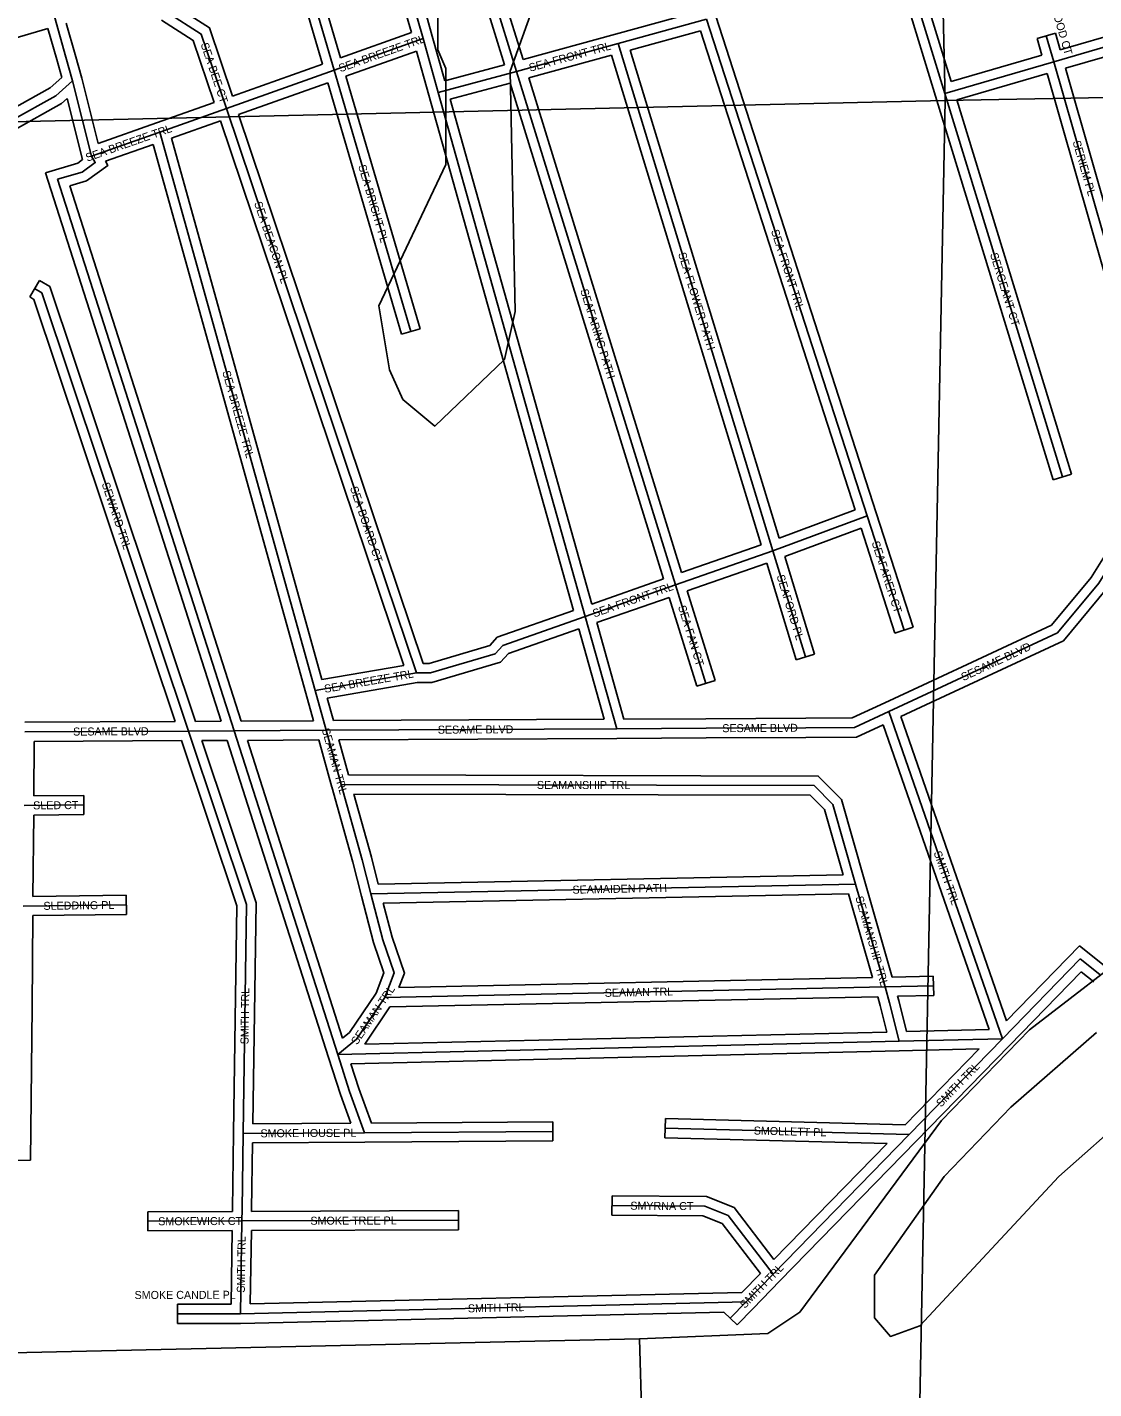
# Model space of a CAD drawing. Extents: x 457167 to 656239, y 1787309 to 1969297.
# Drawn here: x 598515 to 601845, y 1847016 to 1851270 of the extents above; entities that cross this region are included whole.
import ezdxf

# ---------------------------------------------------------------- set-up
doc = ezdxf.new("R2010")
doc.units = 0
for name, color, linetype in [('Level 1', 7, 'Continuous'), ('Level 31', 7, 'Continuous'), ('Level 32', 7, 'Continuous'), ('Level 34', 7, 'Continuous'), ('Level 5', 7, 'Continuous'), ('Level 7', 7, 'Continuous')]:
    doc.layers.add(name, color=color, linetype=linetype)

msp = doc.modelspace()

# ---------------------------------------------------------------- linework, layer by layer
at = {"layer": 'Level 1'}
for p, q in [((601380.825, 1851041.752), (601139.481, 1861606.653)), ((606680.326, 1851133.213), (601380.825, 1851041.752)), ((601380.825, 1851041.752), (596009.089, 1850918.673)), ((601278.165, 1845725.611), (601380.825, 1851041.752))]:
    msp.add_line(p, q, dxfattribs=at)
at = {"layer": 'Level 31'}
for p, q in [((601100.996, 1851974.422), (601379.802, 1851063.482)), ((599950.618, 1851431.062), (600042.81, 1851132.383)), ((599750.714, 1851234.641), (599712.715, 1851369.606)), ((600636.15, 1851295.853), (600359.385, 1851219.541)), ((600636.15, 1851295.853), (601137.175, 1849743.866)), ((601696.512, 1851243.741), (601719.952, 1851162.617)), ((601988.122, 1851241.133), (601719.952, 1851162.617)), ((599750.714, 1851234.641), (599473.276, 1851135.793)), ((599797.894, 1851066.209), (599750.714, 1851234.641)), ((600359.385, 1851219.541), (600042.81, 1851132.383)), ((600359.385, 1851219.541), (600843.16, 1849634.851)), ((601719.952, 1851162.617), (601379.802, 1851063.482)), ((601719.952, 1851162.617), (601904.93, 1850516.541)), ((599473.276, 1851135.793), (599136.59, 1851016.31)), ((599473.276, 1851135.793), (599712.398, 1850319.808)), ((600042.81, 1851132.383), (599797.894, 1851066.209)), ((600042.81, 1851132.383), (600538.64, 1849527.671)), ((598656.324, 1851103.23), (598715.494, 1850867.87)), ((600257.053, 1849429.185), (599797.894, 1851066.209)), ((601379.802, 1851063.482), (601747.027, 1849865.149)), ((599136.59, 1851016.31), (598928.272, 1850942.812)), ((599136.59, 1851016.31), (599411.68, 1850198.814)), ((598928.272, 1850942.812), (598715.494, 1850867.87)), ((598928.272, 1850942.812), (599413.338, 1849197.741)), ((598609.369, 1850795.308), (599160.994, 1849071.947)), ((599411.68, 1850198.814), (599729.883, 1849252.894)), ((600843.16, 1849634.851), (601137.175, 1849743.866)), ((601137.175, 1849743.866), (601252.535, 1849386.612)), ((600538.64, 1849527.671), (600843.16, 1849634.851)), ((600843.16, 1849634.851), (600944.546, 1849303.07)), ((600257.053, 1849429.185), (600538.64, 1849527.671)), ((600538.64, 1849527.671), (600633.692, 1849219.898)), ((599999.674, 1849339.029), (600257.053, 1849429.185)), ((600355.224, 1849078.499), (600257.053, 1849429.185)), ((601731.67, 1849377.909), (601323.557, 1849187.602)), ((599729.883, 1849252.894), (599413.338, 1849197.741)), ((599413.338, 1849197.741), (599447.852, 1849073.69)), ((601323.557, 1849187.602), (601204.722, 1849132.142)), ((601204.722, 1849132.142), (601559.802, 1848109.822)), ((599018.361, 1849071.438), (598507.05, 1849068.955)), ((599160.994, 1849071.947), (599018.361, 1849071.438)), ((599447.852, 1849073.69), (599160.994, 1849071.947)), ((599160.994, 1849071.947), (599484.198, 1848060.928)), ((600355.224, 1849078.499), (599447.852, 1849073.69)), ((599447.852, 1849073.69), (599495.032, 1848904.531)), ((600634.12, 1849079.9), (600355.224, 1849078.499)), ((600945.492, 1849081.619), (600634.12, 1849079.9)), ((598505.102, 1848838.781), (598691.673, 1848840.31)), ((599587.797, 1848562.942), (601101.41, 1848593.397)), ((601101.41, 1848593.397), (601193.265, 1848271.813)), ((598502.387, 1848524.246), (598823.955, 1848528.476)), ((601802.773, 1848359.643), (601559.802, 1848109.822)), ((601863.514, 1848311.191), (601802.773, 1848359.643)), ((599631.241, 1848238.882), (601193.265, 1848271.813)), ((601193.265, 1848271.813), (601344.501, 1848275.226)), ((599631.241, 1848238.882), (599543.171, 1848109.201)), ((599543.171, 1848109.201), (599484.198, 1848060.928)), ((601236.951, 1848101.934), (599484.198, 1848060.928)), ((601559.802, 1848109.822), (601236.951, 1848101.934)), ((601559.802, 1848109.822), (601268.679, 1847810.621)), ((599484.198, 1848060.928), (599521.272, 1847945.237)), ((599521.272, 1847945.237), (599568.197, 1847816.441)), ((599188.998, 1847814.111), (599185.452, 1847577.394)), ((599188.998, 1847814.111), (599568.197, 1847816.441)), ((599568.197, 1847816.441), (600155.94, 1847820.643)), ((601268.679, 1847810.621), (600506.496, 1847830.662)), ((601268.679, 1847810.621), (600843.625, 1847374.168)), ((599185.452, 1847577.394), (599185.078, 1847540.668)), ((599185.078, 1847540.668), (598890.886, 1847539.666)), ((599185.078, 1847540.668), (599180.495, 1847250.863)), ((599185.078, 1847540.668), (599861.334, 1847542.911)), ((600843.625, 1847374.168), (600759.441, 1847287.75)), ((599180.495, 1847250.863), (600759.441, 1847287.75)), ((600759.441, 1847287.75), (600709.697, 1847236.916)), ((599180.495, 1847250.863), (598983.73, 1847250.438))]:
    msp.add_line(p, q, dxfattribs=at)
for points in [[(599139.705, 1851802.835), (599251.383, 1851761.937), (599319.04, 1851661.836), (599473.276, 1851135.793)], [(598599.647, 1851303.313), (598635.745, 1851177.078), (598656.324, 1851103.23)], [(598950.178, 1851317.681), (599058.313, 1851248.789), (599136.59, 1851016.31)], [(598656.324, 1851103.23), (598603.723, 1851056.039), (598465.755, 1850979.163), (597159.605, 1850621.947)], [(598715.494, 1850867.87), (598727.24, 1850847.125), (598686.127, 1850817.735), (598609.369, 1850795.308)], [(598537.845, 1850453.607), (598560.428, 1850440.118), (599018.361, 1849071.438)], [(601731.67, 1849377.909), (601860.838, 1849533.716), (601904.557, 1849604.196), (601972.277, 1849759.731)], [(599729.883, 1849252.894), (599773.819, 1849252.827), (599976.075, 1849312.521), (599999.674, 1849339.029)], [(601204.722, 1849132.142), (601097.357, 1849082.485), (600945.492, 1849081.619)], [(599018.361, 1849071.438), (599199.325, 1848529.717), (599188.998, 1847814.111)], [(599495.032, 1848904.531), (599560.26, 1848669.163), (599587.797, 1848562.942)], [(599495.032, 1848904.531), (600971.968, 1848900.856), (601030.461, 1848842.225), (601101.41, 1848593.397)], [(599587.797, 1848562.942), (599625.147, 1848418.888), (599660.33, 1848315.563), (599631.241, 1848238.882)], [(601193.265, 1848271.813), (601207.2, 1848221.976), (601236.951, 1848101.934)], [(600843.625, 1847374.168), (600703.17, 1847557.646), (600629.985, 1847586.846), (600340.575, 1847588.734)]]:
    msp.add_lwpolyline(points, dxfattribs=at)
at = {"layer": 'Level 32'}
for p, q in [((601081.069, 1851937.021), (601351.115, 1851054.702)), ((601138.458, 1851954.526), (601399.825, 1851100.566)), ((599988.551, 1851409.883), (600062.894, 1851169.029)), ((599930.396, 1851394.852), (600004.975, 1851153.236)), ((599714.239, 1851253.493), (599683.838, 1851361.476)), ((599779.59, 1851242.771), (599749.9, 1851348.226)), ((600597.985, 1851316.449), (600351.411, 1851248.462)), ((600664.7, 1851305.07), (601165.725, 1849753.083)), ((597101.111, 1850837.24), (598579.083, 1851266.107)), ((599714.238, 1851253.492), (599493.127, 1851174.713)), ((599818.764, 1851102.924), (599779.601, 1851242.734)), ((600351.422, 1851248.466), (600062.895, 1851169.029)), ((600616.425, 1851259.296), (600397.079, 1851198.815)), ((600616.425, 1851259.295), (601099.795, 1849762.002)), ((601725.334, 1851252.068), (601667.69, 1851235.413)), ((601667.69, 1851235.413), (601682.822, 1851183.044)), ((601725.334, 1851252.068), (601740.415, 1851199.868)), ((601979.691, 1851269.924), (601740.415, 1851199.868)), ((599730.496, 1851195.59), (599510.032, 1851117.041)), ((599769.005, 1851058.116), (599730.496, 1851195.59)), ((600397.08, 1851198.815), (600862.563, 1849674.04)), ((601968.598, 1851204.156), (601757.001, 1851142.205)), ((599436.505, 1851154.577), (599155.292, 1851054.78)), ((600004.975, 1851153.236), (599818.764, 1851102.923)), ((600339.212, 1851182.871), (600080.608, 1851111.672)), ((600339.212, 1851182.871), (600806.068, 1849653.599)), ((601682.822, 1851183.044), (601399.825, 1851100.566)), ((598685.325, 1851110.914), (598736.565, 1850907.098)), ((599510.032, 1851117.041), (599741.187, 1850328.244)), ((600080.608, 1851111.672), (600558.096, 1849566.322)), ((601699.406, 1851125.38), (601417.397, 1851043.19)), ((601699.406, 1851125.381), (601876.089, 1850508.283)), ((601757.001, 1851142.204), (601925.644, 1850553.184)), ((599453.408, 1851096.907), (599174.435, 1850997.906)), ((599453.408, 1851096.908), (599683.608, 1850311.371)), ((600022.69, 1851095.871), (599834.958, 1851045.147)), ((600022.69, 1851095.87), (600501.44, 1849546.441)), ((598639.35, 1851047.697), (598687.387, 1850856.617)), ((599098.721, 1851034.761), (598918.29, 1850971.104)), ((600220.564, 1849448.191), (599769.008, 1851058.106)), ((600277.309, 1849468.051), (599834.959, 1851045.147)), ((601351.118, 1851054.692), (601718.343, 1849856.358)), ((601417.397, 1851043.19), (601775.711, 1849873.938)), ((599174.435, 1850997.906), (599440.113, 1850208.381)), ((598918.305, 1850971.109), (598736.565, 1850907.097)), ((599117.865, 1850977.889), (598964.681, 1850923.844)), ((599117.864, 1850977.889), (599383.245, 1850189.246)), ((598907.963, 1850903.851), (598759.253, 1850851.475)), ((598907.963, 1850903.851), (599384.433, 1849189.706)), ((598964.682, 1850923.844), (599434.963, 1849231.959)), ((598571.413, 1850815.472), (599119.938, 1849101.801)), ((598647.323, 1850775.142), (599182.847, 1849102.081)), ((598553.23, 1850479.363), (598522.461, 1850427.851)), ((599741.187, 1850328.244), (599683.608, 1850311.371)), ((599383.244, 1850189.248), (599690.305, 1849276.45)), ((599440.114, 1850208.379), (599751.454, 1849282.861)), ((601775.711, 1849873.938), (601718.343, 1849856.358)), ((600862.563, 1849674.04), (601099.795, 1849762.002)), ((601165.725, 1849753.086), (601281.084, 1849395.831)), ((600880.12, 1849616.556), (601118.248, 1849704.851)), ((601118.248, 1849704.851), (601223.986, 1849377.393)), ((600558.096, 1849566.323), (600806.068, 1849653.599)), ((600575.819, 1849508.951), (600823.611, 1849596.165)), ((600823.611, 1849596.165), (600915.855, 1849294.302)), ((600880.12, 1849616.556), (600973.237, 1849311.836)), ((600277.309, 1849468.051), (600501.44, 1849546.441)), ((600575.818, 1849508.951), (600662.356, 1849228.75)), ((600293.531, 1849410.161), (600519.16, 1849489.075)), ((600519.161, 1849489.075), (600605.028, 1849211.045)), ((599982.428, 1849364.776), (600220.563, 1849448.191)), ((600377.946, 1849108.613), (600293.531, 1849410.161)), ((600016.919, 1849313.281), (600236.785, 1849390.298)), ((600315.729, 1849108.291), (600236.785, 1849390.297)), ((601281.084, 1849395.831), (601223.986, 1849377.393)), ((601712.878, 1849402.247), (601310.877, 1849214.791)), ((601750.462, 1849353.568), (601336.235, 1849160.411)), ((600973.237, 1849311.836), (600915.855, 1849294.302)), ((599690.305, 1849276.451), (599434.963, 1849231.96)), ((599732.454, 1849222.889), (599451.119, 1849173.87)), ((600662.356, 1849228.75), (600605.028, 1849211.045)), ((601310.869, 1849214.787), (601192.035, 1849159.328)), ((599384.435, 1849189.698), (599408.431, 1849103.451)), ((599451.118, 1849173.87), (599470.61, 1849103.811)), ((601336.244, 1849160.416), (601241.945, 1849116.406)), ((600315.73, 1849108.291), (599470.61, 1849103.811)), ((600633.969, 1849109.9), (600377.946, 1849108.613)), ((600945.326, 1849111.618), (600633.954, 1849109.9)), ((601241.945, 1849116.407), (601572.19, 1848165.589)), ((598976.756, 1849101.236), (598506.905, 1849098.955)), ((599119.938, 1849101.8), (599039.932, 1849101.515)), ((599408.431, 1849103.451), (599182.847, 1849102.081)), ((601187.25, 1849091.006), (601517.975, 1848138.809)), ((598536.799, 1849039.098), (598535.359, 1848869.03)), ((598996.787, 1849041.331), (598536.799, 1849039.098)), ((599139.113, 1849041.867), (599059.963, 1849041.586)), ((599139.113, 1849041.867), (599455.621, 1848051.792)), ((599425.111, 1849043.55), (599202, 1849042.194)), ((599202, 1849042.194), (599499.337, 1848112.09)), ((599425.111, 1849043.551), (599466.134, 1848896.471)), ((600355.382, 1849048.499), (599487.305, 1849043.897)), ((599487.305, 1849043.897), (599517.825, 1848934.474)), ((600634.27, 1849049.899), (600355.374, 1849048.499)), ((600945.657, 1849051.618), (600634.285, 1849049.899)), ((598535.359, 1848869.029), (598691.426, 1848870.308)), ((598691.426, 1848870.308), (598691.918, 1848810.31)), ((598534.845, 1848809.021), (598691.918, 1848810.31)), ((598534.846, 1848809.021), (598532.65, 1848554.646)), ((599610.888, 1848593.411), (601061.884, 1848622.607)), ((601130.256, 1848601.636), (601215.747, 1848302.328)), ((598532.65, 1848554.646), (598823.56, 1848558.472)), ((598823.56, 1848558.472), (598824.35, 1848498.477)), ((599626.368, 1848533.711), (601078.91, 1848562.937)), ((601078.909, 1848562.936), (601153.731, 1848300.986)), ((598532.131, 1848494.634), (598529.67, 1848209.088)), ((598532.132, 1848494.634), (598824.35, 1848498.477)), ((601800.225, 1848400.051), (601572.19, 1848165.588)), ((601882.221, 1848334.645), (601800.224, 1848400.051)), ((599675.061, 1848269.813), (601153.731, 1848300.986)), ((601215.747, 1848302.328), (601343.823, 1848305.218)), ((601343.823, 1848305.218), (601345.178, 1848245.233)), ((601805.32, 1848319.233), (601581.307, 1848088.906)), ((601844.805, 1848287.738), (601805.321, 1848319.233)), ((599604.441, 1848252.819), (599520.798, 1848129.656)), ((599647.358, 1848209.213), (601170.636, 1848241.327)), ((601232.558, 1848242.691), (601345.178, 1848245.233)), ((598529.67, 1848209.066), (598525.2, 1847730.783)), ((599647.358, 1848209.214), (599568.369, 1848092.906)), ((599520.798, 1848129.656), (599499.337, 1848112.09)), ((601198.827, 1848131.05), (599568.369, 1848092.906)), ((601517.975, 1848138.809), (601260.28, 1848132.513)), ((601581.303, 1848088.901), (601290.18, 1847789.699)), ((599455.628, 1848051.771), (599492.882, 1847935.519)), ((601237.653, 1848071.941), (599525.01, 1848031.873)), ((601487.014, 1848078.033), (601237.685, 1848071.942)), ((601487.014, 1848078.033), (601256.336, 1847840.955)), ((599525.01, 1848031.873), (599549.66, 1847954.953)), ((599492.882, 1847935.521), (599525.431, 1847846.179)), ((599549.66, 1847954.952), (599589.141, 1847846.591)), ((599219.437, 1847844.298), (599525.431, 1847846.179)), ((599589.14, 1847846.591), (600155.725, 1847850.643)), ((600155.725, 1847850.643), (600156.155, 1847790.642)), ((600505.707, 1847800.671), (600507.285, 1847860.652)), ((601256.336, 1847840.955), (600507.285, 1847860.652)), ((599159.001, 1847814.56), (599155.455, 1847577.843)), ((599568.411, 1847786.441), (600156.155, 1847790.642)), ((601199.35, 1847782.432), (600505.707, 1847800.671)), ((601290.171, 1847789.689), (600865.116, 1847353.236)), ((599218.554, 1847784.291), (599215.449, 1847576.944)), ((599218.555, 1847784.291), (599568.381, 1847786.441)), ((601199.349, 1847782.432), (600846.347, 1847419.964)), ((598525.2, 1847730.783), (597748.09, 1847717.261)), ((599155.453, 1847577.7), (599155.38, 1847570.567)), ((599215.451, 1847577.087), (599215.386, 1847570.769)), ((600340.379, 1847558.734), (600340.77, 1847618.733)), ((599155.38, 1847570.567), (598890.784, 1847569.665)), ((598890.989, 1847509.665), (598890.784, 1847569.665)), ((599215.385, 1847570.768), (599861.234, 1847572.911)), ((599861.234, 1847572.911), (599861.434, 1847512.911)), ((599154.596, 1847510.564), (598890.989, 1847509.665)), ((599154.596, 1847510.563), (599150.964, 1847280.799)), ((599214.608, 1847510.765), (599210.985, 1847281.584)), ((599214.608, 1847510.765), (599861.434, 1847512.911)), ((600804.037, 1847376.525), (600746.496, 1847317.456)), ((600865.114, 1847353.234), (600780.931, 1847266.816)), ((599150.964, 1847280.798), (598983.665, 1847280.438)), ((598983.794, 1847220.437), (598983.665, 1847280.438)), ((599210.985, 1847281.584), (600746.497, 1847317.456)), ((599180.877, 1847220.863), (600690.072, 1847256.12)), ((600731.138, 1847215.934), (600690.072, 1847256.12)), ((600780.883, 1847266.767), (600731.138, 1847215.934)), ((599180.877, 1847220.863), (598983.794, 1847220.437))]:
    msp.add_line(p, q, dxfattribs=at)
for points in [[(599144.176, 1851833.145), (599270.807, 1851786.773), (599346.513, 1851674.762), (599493.127, 1851174.713)], [(599135.231, 1851772.524), (599231.959, 1851737.102), (599291.566, 1851648.91), (599436.505, 1851154.576)], [(598966.298, 1851342.983), (599083.365, 1851268.4), (599155.291, 1851054.78)], [(598636.7, 1851282.85), (598664.616, 1851185.229), (598685.325, 1851110.914)], [(598934.058, 1851292.379), (599033.26, 1851229.177), (599098.721, 1851034.761)], [(598579.083, 1851266.107), (598606.873, 1851168.927), (598622.423, 1851113.121)], [(598622.423, 1851113.12), (598586.187, 1851080.611), (598454.331, 1851007.141), (597177.01, 1850657.807)], [(598639.35, 1851047.697), (598621.258, 1851031.466), (598477.179, 1850951.186), (597200.566, 1850602.046)], [(598687.387, 1850856.618), (598672.824, 1850845.102), (598571.414, 1850815.473)], [(598759.253, 1850851.475), (598766.648, 1850838.417), (598699.43, 1850790.366), (598647.323, 1850775.142)], [(598553.23, 1850479.363), (598585.352, 1850460.175), (599039.932, 1849101.516)], [(598522.461, 1850427.851), (598535.504, 1850420.061), (598976.756, 1849101.236)], [(601712.879, 1849402.247), (601836.429, 1849551.279), (601877.918, 1849618.165), (601945.579, 1849773.561)], [(601750.461, 1849353.568), (601885.246, 1849516.154), (601931.195, 1849590.228), (601984.359, 1849712.33)], [(599751.454, 1849282.861), (599769.506, 1849282.834), (599959.365, 1849338.868), (599982.428, 1849364.776)], [(599732.453, 1849222.89), (599778.13, 1849222.82), (599992.785, 1849286.172), (600016.919, 1849313.281)], [(601192.129, 1849159.371), (601090.675, 1849112.447), (600945.321, 1849111.618)], [(601187.251, 1849091.006), (601104.04, 1849052.521), (600945.663, 1849051.619)], [(598996.787, 1849041.331), (599169.254, 1848525.05), (599159.001, 1847814.544)], [(599059.963, 1849041.586), (599229.396, 1848534.385), (599219.437, 1847844.298)], [(599466.121, 1848896.519), (599531.281, 1848661.392), (599558.756, 1848555.413)], [(599517.825, 1848934.474), (600984.446, 1848930.825), (601057.184, 1848857.916), (601130.26, 1848601.623)], [(599534.503, 1848874.431), (599589.237, 1848676.935), (599610.889, 1848593.412)], [(599534.503, 1848874.431), (600959.49, 1848870.886), (601003.74, 1848826.532), (601061.884, 1848622.607)], [(599558.756, 1848555.412), (599596.387, 1848410.276), (599628.451, 1848316.111), (599604.441, 1848252.819)], [(599626.367, 1848533.711), (599653.906, 1848427.501), (599692.209, 1848315.016), (599675.061, 1848269.813)], [(601170.636, 1848241.327), (601178.189, 1848214.326), (601198.827, 1848131.049)], [(601232.558, 1848242.691), (601236.212, 1848229.626), (601260.28, 1848132.513)], [(600846.347, 1847419.964), (600721.965, 1847582.447), (600635.843, 1847616.809), (600340.77, 1847618.733)], [(600804.038, 1847376.525), (600684.374, 1847532.846), (600624.126, 1847556.883), (600340.379, 1847558.734)]]:
    msp.add_lwpolyline(points, dxfattribs=at)
at = {"layer": 'Level 5'}
for p in [(597191.99, 1847100.848), (600490.775, 1844854.888)]:
    msp.add_line(p, (600426.528, 1847172.444), dxfattribs=at)
msp.add_lwpolyline([(608998.636, 1846985.469), (603154.05, 1848653.43), (602995.63, 1848603.578), (602845.449, 1848470.356), (602011.759, 1848421.221), (601644.666, 1848138.185), (601369.245, 1847855.009), (600926.804, 1847255.288), (600826.703, 1847188.696), (600426.528, 1847172.444)], dxfattribs=at)
at = {"layer": 'Level 7'}
for points in [[(600825.735, 1854149.524), (600458.225, 1853483.022), (600374.407, 1853057.936), (600323.344, 1852049.31), (600273.095, 1851832.596), (600022.256, 1851132.604), (600038.111, 1850382.342), (600004.642, 1850232.32), (599787.671, 1850024.146), (599787.671, 1850024.146), (599687.699, 1850107.606), (599646.118, 1850199.367), (599612.996, 1850399.471), (599821.865, 1850841.068), (599822.184, 1851141.173), (599797.243, 1851199.564), (599797.501, 1851441.307), (600089.99, 1852132.9), (600207.218, 1852607.967), (600232.755, 1853116.446), (600350.013, 1853641.504), (600793.269, 1854991.527)], [(601853.039, 1848129.616), (601586.047, 1847896.461), (601377.416, 1847679.946), (601160.345, 1847371.731), (601160.186, 1847238.349), (601210.138, 1847179.968), (601301.899, 1847213.209), (601735.87, 1847679.588), (601961.152, 1847879.392)]]:
    msp.add_lwpolyline(points, dxfattribs=at)

# ---------------------------------------------------------------- texts
at = {"layer": 'Level 34'}
for s, height, rotation, p in [('SERWOOD CT', 25, 286.115675, (601690.982, 1851402.809)), ('SEA BREEZE TRL', 25, 19.610258, (599492.47, 1851129.362)), ('SEA BEE CT', 25, 288.608486, (599055.755, 1851217.214)), ('SEA FRONT TRL', 24.99916, 15.392722, (600085.08, 1851131.058)), ('SEA BREEZE TRL', 25, 19.402556, (598702.156, 1850849.921)), ('SERIEM PL', 25, 285.976667, (601778.578, 1850912.442)), ('SEA BRIGHT PL', 25, 286.332753, (599547.893, 1850836.722)), ('SEA BEACON PL', 25, 288.597822, (599222.811, 1850720.891)), ('SEA FRONT TRL', 25, 287.891244, (600836.741, 1850633.813)), ('SEA FLOWER PATH', 25, 286.976064, (600546.832, 1850562.718)), ('SERGEANT CT', 25, 287.03715, (601520.596, 1850561.384)), ('SEAFARING PATH', 25, 287.169986, (600241.125, 1850448.211)), ('SEA BREEZE TRL', 25, 285.533617, (599123.588, 1850193.47)), ('SEWARD TRL', 25, 288.498908, (598746.811, 1849843.659)), ('SEA BOARD CT', 25, 288.59245, (599522.18, 1849831.128)), ('SEAFARER CT', 25, 287.895222, (601151.023, 1849660.306)), ('SEAFORD PL', 25, 286.9919, (600854.286, 1849555.671)), ('SEA FRONT TRL', 25, 19.276958, (600285.134, 1849425.764)), ('SEA FAN CT', 25, 287.162414, (600546.48, 1849459.925)), ('SESAME BLVD', 25, 24.999583, (601437.84, 1849227.102)), ('SEA BREEZE TRL', 25, 9.883464, (599444.366, 1849190.459)), ('SESAME BLVD', 25, 0.278042, (598657.886, 1849057.188)), ('SEAMAN TRL', 25, 285.584014, (599434.017, 1849076.767)), ('SESAME BLVD', 25, 0.303417, (599796.723, 1849063.04)), ('SESAME BLVD', 25, 0.315914, (600684.995, 1849067.681)), ('SEAMANSHIP TRL', 25, 359.857167, (600105.91, 1848890.511)), ('SLED CT', 25, 0.469411, (598533.295, 1848826.511)), ('SMITH TRL', 25, 289.153186, (601344.413, 1848691.858)), ('SEAMAIDEN PATH', 25, 1.152428, (600217.322, 1848563.106)), ('SEAMANSHIP TRL', 25, 285.940781, (601100.285, 1848551.826)), ('SLEDDING PL', 25, 0.753397, (598565.549, 1848512.576)), ('SMITH TRL', 25, 89.172797, (599205.514, 1848092.371)), ('SEAMAN TRL', 25, 55.818108, (599544.461, 1848088.852)), ('SEAMAN TRL', 25, 1.207486, (600318.049, 1848240.859)), ('SMITH TRL', 25, 45.7836, (601367.849, 1847894.619)), ('SMOLLETT PL', 25, 358.493533, (600782.886, 1847810.891)), ('SMOKE HOUSE PL', 25, 0.351822, (599243.086, 1847801.944)), ('SMYRNA CT', 25, 359.626042, (600397.798, 1847575.861)), ('SMOKEWICK CT', 25, 0.195036, (598923.695, 1847527.278)), ('SMOKE TREE PL', 25, 0.189783, (599398.995, 1847528.878)), ('SMITH TRL', 25, 89.09375, (599194.03, 1847316.208)), ('SMITH TRL', 25, 45.750294, (600755.104, 1847265.383)), ('SMOKE CANDLE PL', 25, 0.1236, (598849.912, 1847296.939)), ('SMITH TRL', 25, 1.338028, (599890.912, 1847254.957))]:
    msp.add_text(s, height=height, rotation=rotation, dxfattribs=at).set_placement(p)

doc.saveas('drawing.dxf')
